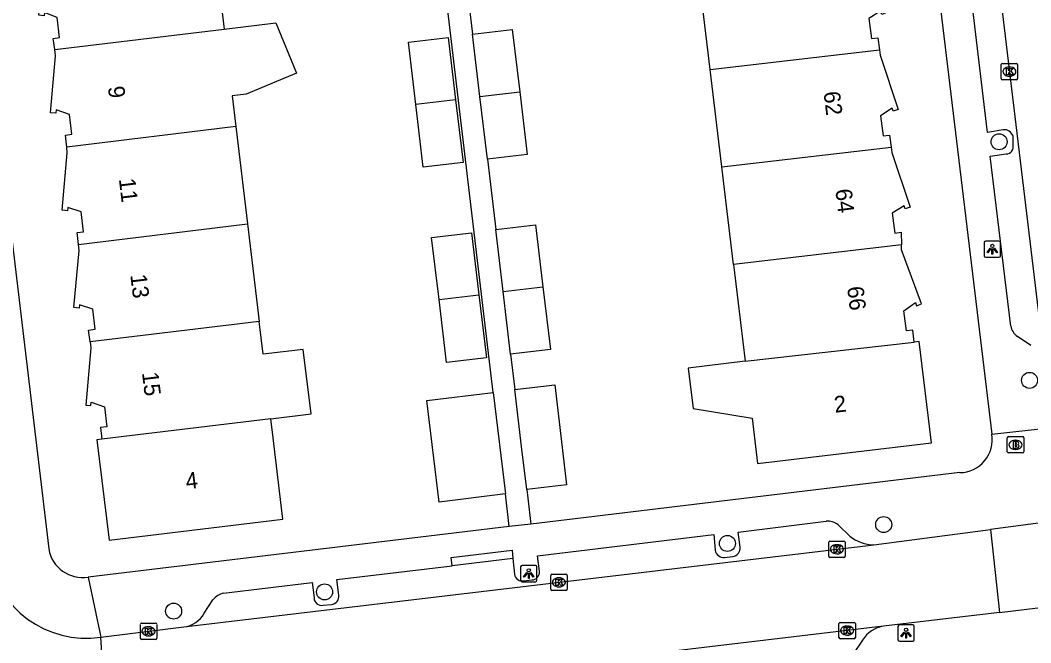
# Model space of a CAD drawing. Extents: x 162074 to 163034, y 381824 to 382557.
# Drawn here: x 162299.9 to 162361.6, y 382264 to 382302.1 of the extents above; entities that cross this region are included whole.
import ezdxf

# ---------------------------------------------------------------- set-up
doc = ezdxf.new("R2010")
doc.units = 0
for name, color, linetype in [('IMGEO_Boom', 7, 'Continuous'), ('IMGEO_Brandkraan', 7, 'Continuous'), ('IMGEO_Kolk', 7, 'Continuous'), ('IMGEO_Lichtpunt', 7, 'Continuous'), ('IMGEO_Pand', 7, 'Continuous'), ('IMGEO_Pand_nummerreeks', 7, 'Continuous'), ('IMGEO_Rijbaan_lokaal_open', 7, 'Continuous'), ('IMGEO_Voetpad_open', 7, 'Continuous')]:
    doc.layers.add(name, color=color, linetype=linetype)

msp = doc.modelspace()

# ---------------------------------------------------------------- linework, layer by layer
at = {"layer": 'IMGEO_Boom'}
for centre in [(162359.677, 382294.655), (162361.545, 382280.073), (162352.627, 382271.257), (162343.077, 382270.102), (162318.462, 382267.139), (162309.239, 382265.965)]:
    msp.add_circle(centre, 0.489, dxfattribs=at)
at = {"layer": 'IMGEO_Brandkraan'}
for p, q in [((162360.183, 382275.707), (162360.183, 382276.559)), ((162360.258, 382276.633), (162361.11, 382276.633)), ((162360.671, 382276.413), (162360.696, 382276.413)), ((162361.184, 382276.559), (162361.184, 382275.707)), ((162360.694, 382275.853), (162360.669, 382275.853)), ((162361.11, 382275.633), (162360.258, 382275.633))]:
    msp.add_line(p, q, dxfattribs=at)
for points in [[(162360.183, 382275.707), (162360.183, 382276.559)], [(162360.258, 382276.633), (162361.11, 382276.633)], [(162361.184, 382276.559), (162361.184, 382275.707)], [(162360.531, 382276.333), (162360.531, 382275.933), (162360.744, 382275.933)], [(162360.762, 382276.333), (162360.531, 382276.333)], [(162360.71, 382276.252), (162360.656, 382276.252), (162360.656, 382276.176)], [(162360.656, 382276.176), (162360.709, 382276.176)], [(162360.718, 382276.1), (162360.656, 382276.1), (162360.656, 382276.019)], [(162360.656, 382276.019), (162360.718, 382276.019)], [(162361.11, 382275.633), (162360.258, 382275.633)]]:
    msp.add_lwpolyline(points, dxfattribs=at)
for centre, radius, start, end in [((162360.26, 382276.557), 0.0765, 91.55205, 178.44795), ((162360.26, 382276.557), 0.0765, 91.55205, 178.44795), ((162361.108, 382276.557), 0.0765, 1.55205, 88.44795), ((162361.108, 382276.557), 0.0765, 1.55205, 88.44795), ((162360.711, 382276.214), 0.0379, 267.82845, 90.93552), ((162360.719, 382276.059), 0.0404, 269.87594, 90.50774), ((162360.75, 382276.184), 0.251, 268.66757, 293.53466), ((162360.766, 382276.188), 0.145, 59.4692, 91.53667), ((162360.791, 382276.235), 0.0922, 285.51372, 58.15012), ((162360.796, 382276.043), 0.105, 301.31148, 78.98903), ((162360.26, 382275.709), 0.0765, 181.55205, 268.44795), ((162360.26, 382275.709), 0.0765, 181.55205, 268.44795), ((162361.108, 382275.709), 0.0765, 271.55205, 358.44795), ((162361.108, 382275.709), 0.0765, 271.55205, 358.44795)]:
    msp.add_arc(centre, radius, start, end, dxfattribs=at)
for centre, major_axis, ratio, start_param, end_param in [((162360.67, 382276.133), (-0.387, 0.002), 0.722429, 4.712389, 7.853982), ((162360.695, 382276.133), (-0.39, 0.002), 0.717154, 1.570796, 4.712389)]:
    msp.add_ellipse(centre, major_axis=major_axis, ratio=ratio, start_param=start_param, end_param=end_param, dxfattribs=at)
at = {"layer": 'IMGEO_Kolk'}
for p, q in [((162359.809, 382298.52), (162359.809, 382299.372)), ((162359.884, 382299.446), (162360.736, 382299.446)), ((162360.81, 382299.372), (162360.81, 382298.52)), ((162360.32, 382298.666), (162360.295, 382298.666)), ((162360.297, 382299.226), (162360.322, 382299.226)), ((162360.736, 382298.446), (162359.884, 382298.446)), ((162349.347, 382270.248), (162350.199, 382270.248)), ((162349.272, 382269.322), (162349.272, 382270.174)), ((162349.76, 382270.028), (162349.785, 382270.028)), ((162350.273, 382270.174), (162350.273, 382269.322)), ((162350.199, 382269.248), (162349.347, 382269.248)), ((162349.783, 382269.468), (162349.758, 382269.468)), ((162332.282, 382267.3), (162332.282, 382268.152)), ((162332.357, 382268.226), (162333.209, 382268.226)), ((162332.77, 382268.006), (162332.795, 382268.006)), ((162333.283, 382268.152), (162333.283, 382267.3)), ((162333.209, 382267.226), (162332.357, 382267.226)), ((162332.793, 382267.446), (162332.768, 382267.446)), ((162349.97, 382265.276), (162350.822, 382265.276)), ((162307.203, 382264.306), (162307.203, 382265.158)), ((162307.278, 382265.232), (162308.13, 382265.232)), ((162307.691, 382265.012), (162307.716, 382265.012)), ((162308.204, 382265.158), (162308.204, 382264.306)), ((162349.895, 382264.35), (162349.895, 382265.202)), ((162350.383, 382265.056), (162350.408, 382265.056)), ((162350.896, 382265.202), (162350.896, 382264.35)), ((162308.13, 382264.232), (162307.278, 382264.232)), ((162307.714, 382264.452), (162307.689, 382264.452)), ((162350.822, 382264.276), (162349.97, 382264.276)), ((162350.406, 382264.496), (162350.381, 382264.496))]:
    msp.add_line(p, q, dxfattribs=at)
for points in [[(162359.809, 382298.52), (162359.809, 382299.372)], [(162359.884, 382299.446), (162360.736, 382299.446)], [(162360.81, 382299.372), (162360.81, 382298.52)], [(162360.13, 382299.146), (162360.253, 382299.146), (162360.253, 382298.995), (162360.383, 382299.146), (162360.547, 382299.146), (162360.401, 382298.995), (162360.554, 382298.746), (162360.402, 382298.746), (162360.317, 382298.91), (162360.253, 382298.843), (162360.253, 382298.746), (162360.13, 382298.746), (162360.13, 382299.146)], [(162360.736, 382298.446), (162359.884, 382298.446)], [(162349.347, 382270.248), (162350.199, 382270.248)], [(162349.272, 382269.322), (162349.272, 382270.174)], [(162349.593, 382269.948), (162349.716, 382269.948), (162349.716, 382269.797), (162349.846, 382269.948), (162350.01, 382269.948), (162349.864, 382269.797), (162350.017, 382269.548), (162349.865, 382269.548), (162349.78, 382269.712), (162349.716, 382269.645), (162349.716, 382269.548), (162349.593, 382269.548), (162349.593, 382269.948)], [(162350.273, 382270.174), (162350.273, 382269.322)], [(162350.199, 382269.248), (162349.347, 382269.248)], [(162332.282, 382267.3), (162332.282, 382268.152)], [(162332.357, 382268.226), (162333.209, 382268.226)], [(162332.603, 382267.926), (162332.726, 382267.926), (162332.726, 382267.775), (162332.856, 382267.926), (162333.02, 382267.926), (162332.874, 382267.775), (162333.027, 382267.526), (162332.875, 382267.526), (162332.79, 382267.69), (162332.726, 382267.623), (162332.726, 382267.526), (162332.603, 382267.526), (162332.603, 382267.926)], [(162333.283, 382268.152), (162333.283, 382267.3)], [(162333.209, 382267.226), (162332.357, 382267.226)], [(162349.97, 382265.276), (162350.822, 382265.276)], [(162307.203, 382264.306), (162307.203, 382265.158)], [(162307.278, 382265.232), (162308.13, 382265.232)], [(162307.524, 382264.932), (162307.647, 382264.932), (162307.647, 382264.781), (162307.777, 382264.932), (162307.941, 382264.932), (162307.795, 382264.781), (162307.948, 382264.532), (162307.796, 382264.532), (162307.711, 382264.696), (162307.647, 382264.629), (162307.647, 382264.532), (162307.524, 382264.532), (162307.524, 382264.932)], [(162308.204, 382265.158), (162308.204, 382264.306)], [(162349.895, 382264.35), (162349.895, 382265.202)], [(162350.216, 382264.976), (162350.339, 382264.976), (162350.339, 382264.825), (162350.469, 382264.976), (162350.633, 382264.976), (162350.487, 382264.825), (162350.64, 382264.576), (162350.488, 382264.576), (162350.403, 382264.74), (162350.339, 382264.673), (162350.339, 382264.576), (162350.216, 382264.576), (162350.216, 382264.976)], [(162350.896, 382265.202), (162350.896, 382264.35)], [(162308.13, 382264.232), (162307.278, 382264.232)], [(162350.822, 382264.276), (162349.97, 382264.276)]]:
    msp.add_lwpolyline(points, dxfattribs=at)
for centre, start, end in [((162359.886, 382299.37), 91.55205, 178.44795), ((162359.886, 382299.37), 91.55205, 178.44795), ((162360.734, 382299.37), 1.55205, 88.44795), ((162360.734, 382299.37), 1.55205, 88.44795), ((162359.886, 382298.522), 181.55205, 268.44795), ((162359.886, 382298.522), 181.55205, 268.44795), ((162360.734, 382298.522), 271.55205, 358.44795), ((162360.734, 382298.522), 271.55205, 358.44795), ((162349.349, 382270.172), 91.55205, 178.44795), ((162349.349, 382270.172), 91.55205, 178.44795), ((162350.197, 382270.172), 1.55205, 88.44795), ((162350.197, 382270.172), 1.55205, 88.44795), ((162349.349, 382269.324), 181.55205, 268.44795), ((162349.349, 382269.324), 181.55205, 268.44795), ((162350.197, 382269.324), 271.55205, 358.44795), ((162350.197, 382269.324), 271.55205, 358.44795), ((162332.359, 382268.15), 91.55205, 178.44795), ((162332.359, 382268.15), 91.55205, 178.44795), ((162333.207, 382268.15), 1.55205, 88.44795), ((162333.207, 382268.15), 1.55205, 88.44795), ((162332.359, 382267.302), 181.55205, 268.44795), ((162332.359, 382267.302), 181.55205, 268.44795), ((162333.207, 382267.302), 271.55205, 358.44795), ((162333.207, 382267.302), 271.55205, 358.44795), ((162349.972, 382265.2), 91.55205, 178.44795), ((162349.972, 382265.2), 91.55205, 178.44795), ((162350.82, 382265.2), 1.55205, 88.44795), ((162350.82, 382265.2), 1.55205, 88.44795), ((162307.28, 382265.156), 91.55205, 178.44795), ((162307.28, 382265.156), 91.55205, 178.44795), ((162308.128, 382265.156), 1.55205, 88.44795), ((162308.128, 382265.156), 1.55205, 88.44795), ((162307.28, 382264.308), 181.55205, 268.44795), ((162307.28, 382264.308), 181.55205, 268.44795), ((162308.128, 382264.308), 271.55205, 358.44795), ((162308.128, 382264.308), 271.55205, 358.44795), ((162349.972, 382264.352), 181.55205, 268.44795), ((162349.972, 382264.352), 181.55205, 268.44795), ((162350.82, 382264.352), 271.55205, 358.44795), ((162350.82, 382264.352), 271.55205, 358.44795)]:
    msp.add_arc(centre, 0.0765, start, end, dxfattribs=at)
for centre, major_axis, ratio, start_param, end_param in [((162360.296, 382298.946), (-0.387, 0.002), 0.722429, 4.712389, 7.853982), ((162360.321, 382298.946), (-0.39, 0.002), 0.717154, 1.570796, 4.712389), ((162349.759, 382269.748), (-0.387, 0.002), 0.722429, 4.712389, 7.853982), ((162349.784, 382269.748), (-0.39, 0.002), 0.717154, 1.570796, 4.712389), ((162332.769, 382267.726), (-0.387, 0.002), 0.722429, 4.712389, 7.853982), ((162332.794, 382267.726), (-0.39, 0.002), 0.717154, 1.570796, 4.712389), ((162307.69, 382264.732), (-0.387, 0.002), 0.722429, 4.712389, 7.853982), ((162307.715, 382264.732), (-0.39, 0.002), 0.717154, 1.570796, 4.712389), ((162350.382, 382264.776), (-0.387, 0.002), 0.722429, 4.712389, 7.853982), ((162350.407, 382264.776), (-0.39, 0.002), 0.717154, 1.570796, 4.712389)]:
    msp.add_ellipse(centre, major_axis=major_axis, ratio=ratio, start_param=start_param, end_param=end_param, dxfattribs=at)
at = {"layer": 'IMGEO_Lichtpunt'}
for p, q in [((162358.77, 382288.496), (162358.77, 382287.689)), ((162358.77, 382288.496), (162358.77, 382287.689)), ((162359.672, 382288.591), (162358.864, 382288.591)), ((162359.672, 382288.591), (162358.864, 382288.591)), ((162359.766, 382287.689), (162359.766, 382288.496)), ((162359.766, 382287.689), (162359.766, 382288.496)), ((162358.864, 382287.595), (162359.672, 382287.595)), ((162358.864, 382287.595), (162359.672, 382287.595)), ((162330.44, 382268.663), (162330.44, 382267.856)), ((162330.44, 382268.663), (162330.44, 382267.856)), ((162331.342, 382268.758), (162330.534, 382268.758)), ((162331.342, 382268.758), (162330.534, 382268.758)), ((162331.436, 382267.856), (162331.436, 382268.663)), ((162331.436, 382267.856), (162331.436, 382268.663)), ((162330.534, 382267.762), (162331.342, 382267.762)), ((162330.534, 382267.762), (162331.342, 382267.762)), ((162353.497, 382265.025), (162353.497, 382264.218)), ((162353.497, 382265.025), (162353.497, 382264.218)), ((162354.399, 382265.12), (162353.591, 382265.12)), ((162354.399, 382265.12), (162353.591, 382265.12)), ((162354.493, 382264.218), (162354.493, 382265.025)), ((162354.493, 382264.218), (162354.493, 382265.025)), ((162353.591, 382264.124), (162354.399, 382264.124)), ((162353.591, 382264.124), (162354.399, 382264.124))]:
    msp.add_line(p, q, dxfattribs=at)
for points in [[(162359.144, 382288.16), (162359.183, 382288.132), (162358.995, 382287.87), (162358.957, 382287.897), (162359.144, 382288.16)], [(162359.356, 382288.132), (162359.394, 382288.159), (162359.581, 382287.897), (162359.542, 382287.869), (162359.356, 382288.132)], [(162359.246, 382288.112), (162359.293, 382288.112), (162359.293, 382287.79), (162359.246, 382287.79), (162359.246, 382288.112)], [(162330.814, 382268.327), (162330.853, 382268.299), (162330.665, 382268.037), (162330.627, 382268.064), (162330.814, 382268.327)], [(162330.916, 382268.279), (162330.963, 382268.279), (162330.963, 382267.957), (162330.916, 382267.957), (162330.916, 382268.279)], [(162331.026, 382268.299), (162331.064, 382268.326), (162331.251, 382268.064), (162331.212, 382268.036), (162331.026, 382268.299)], [(162353.871, 382264.689), (162353.91, 382264.661), (162353.722, 382264.399), (162353.684, 382264.426), (162353.871, 382264.689)], [(162354.083, 382264.661), (162354.121, 382264.688), (162354.308, 382264.426), (162354.269, 382264.398), (162354.083, 382264.661)], [(162353.973, 382264.641), (162354.02, 382264.641), (162354.02, 382264.319), (162353.973, 382264.319), (162353.973, 382264.641)]]:
    msp.add_lwpolyline(points, dxfattribs=at)
for centre in [(162359.269, 382288.294), (162330.939, 382268.461), (162353.996, 382264.823)]:
    msp.add_circle(centre, 0.0994, dxfattribs=at)
for centre, start, end in [((162358.864, 382288.496), 90, 180), ((162358.864, 382288.496), 90, 180), ((162359.672, 382288.496), 0, 90), ((162359.672, 382288.496), 0, 90), ((162358.864, 382287.689), 180, 270), ((162358.864, 382287.689), 180, 270), ((162359.672, 382287.689), 270, 0), ((162359.672, 382287.689), 270, 360), ((162330.534, 382268.663), 90, 180), ((162330.534, 382268.663), 90, 180), ((162331.342, 382268.663), 0, 90), ((162331.342, 382268.663), 0, 90), ((162330.534, 382267.856), 180, 270), ((162330.534, 382267.856), 180, 270), ((162331.342, 382267.856), 270, 0), ((162331.342, 382267.856), 270, 360), ((162353.591, 382265.025), 90, 180), ((162353.591, 382265.025), 90, 180), ((162354.399, 382265.025), 0, 90), ((162354.399, 382265.025), 0, 90), ((162353.591, 382264.218), 180, 270), ((162353.591, 382264.218), 180, 270), ((162354.399, 382264.218), 270, 0), ((162354.399, 382264.218), 270, 360)]:
    msp.add_arc(centre, 0.0946, start, end, dxfattribs=at)
at = {"layer": 'IMGEO_Pand'}
for points in [[(162311.613, 382307.505), (162312.326, 382301.547)], [(162301.97, 382300.288), (162301.869, 382300.98), (162302.267, 382301.027), (162302.125, 382302.249), (162301.34, 382302.555), (162301.319, 382302.356), (162300.994, 382302.389), (162301.318, 382305.886), (162301.28, 382306.248)], [(162351.641, 382306.241), (162351.677, 382305.916), (162352.818, 382302.551), (162352.506, 382302.445), (162352.442, 382302.635), (162351.721, 382302.19), (162351.875, 382300.969), (162352.271, 382301.019), (162352.364, 382300.284)], [(162342.028, 382299.074), (162341.314, 382305.032)], [(162312.326, 382301.547), (162315.475, 382301.93), (162316.753, 382298.849), (162313.669, 382297.559), (162312.816, 382297.455), (162313.039, 382295.59)], [(162301.97, 382300.288), (162312.326, 382301.547)], [(162327.501, 382301.225), (162329.934, 382301.515), (162330.387, 382297.711)], [(162327.953, 382297.426), (162327.501, 382301.225)], [(162324.037, 382296.927), (162323.582, 382300.745), (162326.015, 382301.035), (162326.469, 382297.223)], [(162302.702, 382294.333), (162302.622, 382295.065), (162303.02, 382295.112), (162302.878, 382296.334), (162302.052, 382296.608), (162302.031, 382296.409), (162301.722, 382296.432), (162302.024, 382299.914), (162301.97, 382300.288)], [(162342.028, 382299.074), (162352.364, 382300.284)], [(162352.364, 382300.284), (162352.407, 382299.948), (162353.516, 382296.633), (162353.204, 382296.527), (162353.14, 382296.717), (162352.443, 382296.236), (162352.597, 382295.015), (162352.993, 382295.065), (162353.087, 382294.328)], [(162342.741, 382293.117), (162342.028, 382299.074)], [(162327.953, 382297.426), (162330.387, 382297.711)], [(162328.41, 382293.589), (162327.953, 382297.426)], [(162330.387, 382297.711), (162330.843, 382293.879), (162328.41, 382293.589)], [(162326.469, 382297.223), (162326.926, 382293.389), (162324.493, 382293.099), (162324.037, 382296.927)], [(162326.469, 382297.223), (162324.037, 382296.927)], [(162313.039, 382295.59), (162302.702, 382294.333)], [(162313.039, 382295.59), (162313.752, 382289.632)], [(162303.422, 382288.376), (162303.334, 382289.101), (162303.732, 382289.148), (162303.59, 382290.37), (162302.769, 382290.632), (162302.748, 382290.433), (162302.432, 382290.472), (162302.741, 382293.976), (162302.702, 382294.333)], [(162342.741, 382293.117), (162353.087, 382294.328)], [(162353.087, 382294.328), (162353.13, 382293.993), (162354.252, 382290.661), (162353.94, 382290.555), (162353.876, 382290.745), (162353.149, 382290.293), (162353.303, 382289.072), (162353.699, 382289.122), (162353.712, 382288.36)], [(162343.455, 382287.16), (162342.741, 382293.117)], [(162303.422, 382288.376), (162313.752, 382289.632)], [(162313.752, 382289.632), (162314.465, 382283.675)], [(162328.921, 382289.299), (162331.354, 382289.589), (162331.806, 382285.797)], [(162325.456, 382285.012), (162325.004, 382288.809), (162327.437, 382289.099), (162327.889, 382285.308)], [(162329.372, 382285.512), (162328.921, 382289.299)], [(162304.132, 382282.418), (162304.042, 382283.148), (162304.44, 382283.195), (162304.298, 382284.417), (162303.481, 382284.688), (162303.46, 382284.489), (162303.146, 382284.524), (162303.465, 382288.016), (162303.422, 382288.376)], [(162353.712, 382288.36), (162343.455, 382287.16)], [(162354.489, 382282.413), (162354.413, 382283.15), (162354.017, 382283.1), (162353.863, 382284.321), (162354.572, 382284.827), (162354.636, 382284.637), (162354.948, 382284.743), (162353.717, 382288.058), (162353.712, 382288.36)], [(162343.455, 382287.16), (162344.164, 382281.24)], [(162329.372, 382285.512), (162331.806, 382285.797)], [(162331.806, 382285.797), (162332.263, 382281.963), (162329.83, 382281.673)], [(162327.889, 382285.308), (162328.348, 382281.453), (162325.915, 382281.163), (162325.456, 382285.012)], [(162325.456, 382285.012), (162327.889, 382285.308)], [(162329.83, 382281.673), (162329.372, 382285.512)], [(162314.465, 382283.675), (162304.132, 382282.418)], [(162315.177, 382277.727), (162317.633, 382278.025), (162317.161, 382281.967), (162314.705, 382281.67), (162314.465, 382283.675)], [(162304.132, 382282.418), (162304.176, 382282.06), (162303.863, 382278.563), (162304.177, 382278.53), (162304.198, 382278.729), (162305.017, 382278.461), (162305.159, 382277.239), (162304.761, 382277.192), (162304.849, 382276.477)], [(162344.164, 382281.24), (162340.69, 382280.824), (162340.988, 382278.342), (162344.581, 382277.765), (162344.914, 382274.984), (162355.54, 382276.253), (162354.8, 382282.448), (162354.489, 382282.413)], [(162344.164, 382281.24), (162354.489, 382282.413)], [(162330.088, 382279.509), (162332.535, 382279.8), (162332.945, 382276.306), (162333.253, 382273.684), (162330.815, 382273.393)], [(162330.815, 382273.393), (162330.501, 382276.033), (162330.088, 382279.509)], [(162329.509, 382273.127), (162325.464, 382272.636), (162324.71, 382278.846), (162328.756, 382279.326)], [(162328.756, 382279.326), (162329.509, 382273.127)], [(162304.849, 382276.477), (162304.545, 382276.44), (162305.301, 382270.296), (162315.911, 382271.591), (162315.317, 382276.556), (162315.177, 382277.727)], [(162315.177, 382277.727), (162304.849, 382276.477)]]:
    msp.add_lwpolyline(points, dxfattribs=at)
at = {"layer": 'IMGEO_Rijbaan_lokaal_open'}
for points in [[(162354.936, 382343.632), (162362.475, 382280.956)], [(162363.102, 382275.786), (162363.617, 382271.54), (162359.163, 382270.954)], [(162352.034, 382270.016), (162359.163, 382270.954)], [(162359.163, 382270.954), (162359.709, 382265.891)], [(162309.862, 382264.996), (162352.034, 382270.016)], [(162359.709, 382265.891), (162352.626, 382265.043)], [(162359.709, 382265.891), (162364.237, 382266.434), (162364.786, 382261.912)], [(162304.787, 382264.372), (162309.862, 382264.996)], [(162352.626, 382265.043), (162310.501, 382260.042)], [(162305.125, 382259.368), (162304.787, 382264.372)]]:
    msp.add_lwpolyline(points, dxfattribs=at)
msp.add_arc((162303.914, 382270.432), 6.123, 189.66574, 278.20066, dxfattribs=at)
at = {"layer": 'IMGEO_Voetpad_open'}
for points in [[(162346.801, 382380.128), (162352.611, 382331.718), (162359.231, 382276.781)], [(162294.515, 382329.063), (162301.608, 382269.767)], [(162328.756, 382279.326), (162322.888, 382328.788)], [(162359.919, 382295.391), (162358.978, 382295.227), (162357.684, 382306.021), (162357.497, 382307.467), (162356.216, 382318.271), (162357.163, 382318.403)], [(162326.991, 382305.505), (162327.501, 382301.225)], [(162360.537, 382294.467), (162360.53, 382294.979)], [(162360.393, 382283.388), (162359.144, 382293.769), (162360.12, 382293.913)], [(162328.41, 382293.589), (162328.921, 382289.299)], [(162361.617, 382282.194), (162360.801, 382282.759)], [(162329.83, 382281.673), (162330.088, 382279.509)], [(162359.231, 382276.781), (162362.933, 382277.183)], [(162357.283, 382274.434), (162331.067, 382271.291)], [(162330.815, 382273.393), (162331.067, 382271.291)], [(162329.748, 382271.133), (162329.509, 382273.127)], [(162343.853, 382269.884), (162343.737, 382270.799), (162349.114, 382271.468)], [(162329.748, 382271.133), (162304.015, 382268.049)], [(162331.067, 382271.291), (162329.748, 382271.133)], [(162349.844, 382271.238), (162350.564, 382270.554)], [(162331.589, 382268.409), (162331.47, 382269.342), (162342.245, 382270.655), (162342.328, 382269.69)], [(162326.252, 382268.741), (162326.193, 382269.237), (162329.916, 382269.682), (162329.975, 382269.186)], [(162329.975, 382269.186), (162326.252, 382268.741)], [(162329.975, 382269.186), (162330.06, 382268.227)], [(162342.898, 382269.248), (162343.408, 382269.296)], [(162319.327, 382266.943), (162319.209, 382267.899), (162326.252, 382268.741)], [(162304.015, 382268.049), (162304.787, 382264.372)], [(162330.647, 382267.82), (162331.124, 382267.875)], [(162312.287, 382267.067), (162317.711, 382267.717), (162317.819, 382266.768)], [(162311.113, 382265.832), (162311.643, 382266.664)], [(162318.374, 382266.323), (162318.882, 382266.376)], [(162351.328, 382264.198), (162350.782, 382263.374)]]:
    msp.add_lwpolyline(points, dxfattribs=at)
for centre, radius, start, end in [((162359.995, 382294.844), 0.552, 14.15615, 97.85992), ((162360.103, 382294.36), 0.447, 272.23775, 13.82414), ((162361.362, 382283.57), 0.986, 190.61958, 235.31923), ((162357.252, 382276.441), 2.008, 270.87533, 9.73962), ((162349.19, 382270.436), 1.035, 50.80393, 94.22007), ((162352.042, 382272.316), 2.3, 229.99921, 269.79692), ((162303.672, 382270.113), 2.093, 189.52174, 279.44345), ((162342.857, 382269.784), 0.537, 190.04948, 274.36776), ((162343.322, 382269.824), 0.535, 279.30001, 6.46292), ((162331.123, 382268.346), 0.471, 270.15563, 7.74655), ((162330.535, 382268.285), 0.478, 186.94631, 283.58221), ((162312.649, 382265.773), 1.344, 105.61827, 138.45645), ((162318.286, 382266.782), 0.467, 181.67127, 280.88333), ((162318.852, 382266.857), 0.482, 273.53617, 10.21188), ((162309.652, 382266.664), 1.681, 277.1618, 330.34507), ((162352.914, 382263.182), 1.884, 98.78804, 147.34034)]:
    msp.add_arc(centre, radius, start, end, dxfattribs=at)

# ---------------------------------------------------------------- texts
at = {"layer": 'IMGEO_Pand_nummerreeks'}
for s, rotation, p in [('9', 276.79734, (162305.219, 382298.01)), ('62', 276.90367, (162348.95, 382297.69)), ('11', 276.79734, (162305.89, 382292.378)), ('64', 276.90367, (162349.671, 382291.729)), ('13', 276.79734, (162306.589, 382286.516)), ('66', 276.90393, (162350.393, 382285.771)), ('15', 276.79507, (162307.302, 382280.54)), ('2', 6.81247, (162349.653, 382278.088)), ('4', 6.96144, (162310.028, 382273.411))]:
    msp.add_text(s, height=1, rotation=rotation, dxfattribs=at).set_placement(p)

doc.saveas('drawing.dxf')
